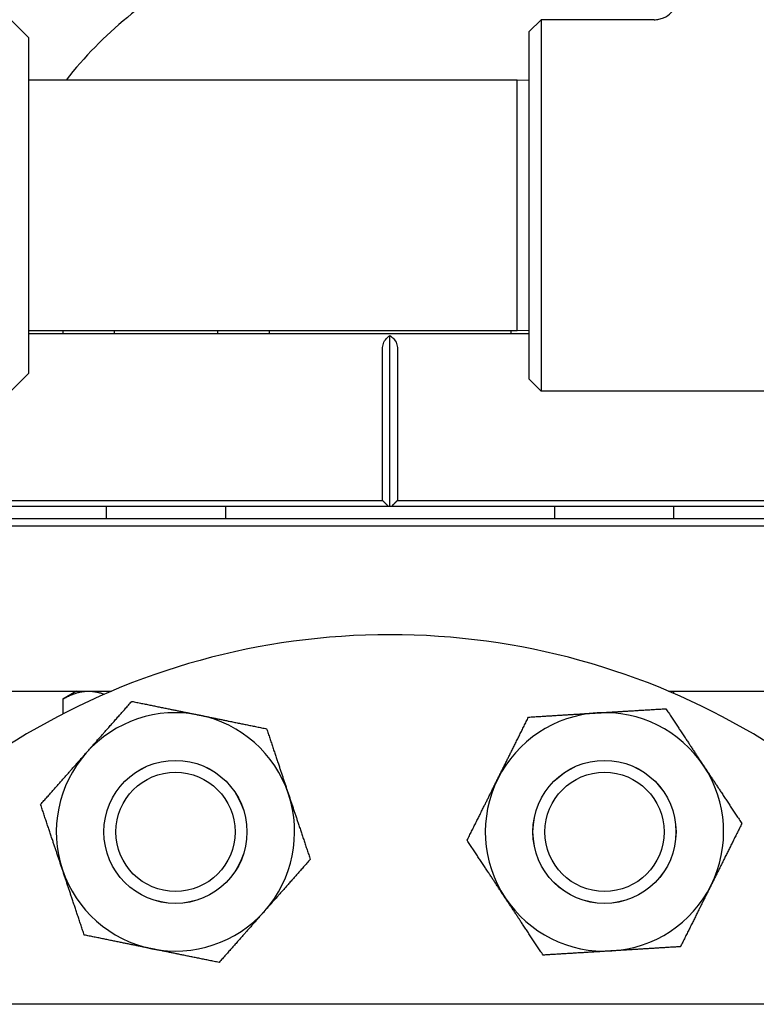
# Model space of a CAD drawing. Header units: inches. Extents: x 5 to 1128, y -85 to 748.
# Tile 537 of 656: x 789 to 793, y 292 to 297. Entities that reach past the tile are written whole.
import ezdxf

# ---------------------------------------------------------------- set-up
doc = ezdxf.new("R2010")
doc.units = ezdxf.units.IN
doc.header["$LTSCALE"] = 32
doc.header["$MEASUREMENT"] = 0
doc.layers.add('Visible (ANSI)', color=7, linetype='Continuous', lineweight=30)

msp = doc.modelspace()

# ---------------------------------------------------------------- linework, layer by layer
at = {"layer": 'Visible (ANSI)'}
for p, q in [((789.01548, 296.92617), (788.92173, 297.01992)), ((791.64048, 296.95742), (791.70298, 297.01992)), ((791.70298, 297.01992), (791.70298, 295.07242)), ((792.29562, 297.01992), (791.70298, 297.01992)), ((791.64048, 295.13492), (791.64048, 296.95742)), ((789.01548, 296.92617), (789.01548, 295.16617)), ((791.57798, 296.70367), (789.01548, 296.70367)), ((791.57798, 295.38867), (791.57798, 296.70367)), ((791.64048, 296.70203), (791.57798, 296.70367)), ((791.57798, 295.38867), (789.01548, 295.38867)), ((789.1942, 295.38867), (789.1942, 295.37429)), ((789.46483, 295.38867), (789.46483, 295.37429)), ((790.0061, 295.38867), (790.0061, 295.37429)), ((790.27673, 295.38867), (790.27673, 295.37429)), ((791.54454, 295.38867), (791.54454, 295.37429)), ((791.64048, 295.39031), (791.57798, 295.38867)), ((789.01548, 295.37429), (791.64048, 295.37429)), ((790.91063, 294.46878), (790.91063, 295.36375)), ((790.87147, 294.50003), (790.87147, 295.29555)), ((790.9498, 295.29555), (790.9498, 294.50003)), ((789.01548, 295.16617), (788.92173, 295.07242)), ((791.64048, 295.13492), (791.70298, 295.07242)), ((793.25031, 295.07242), (791.70298, 295.07242)), ((787.13111, 294.50003), (790.87147, 294.50003)), ((790.90252, 294.46878), (787.16236, 294.46878)), ((789.42296, 294.46878), (789.42296, 294.40579)), ((790.04796, 294.46878), (790.04796, 294.40579)), ((790.91063, 294.46878), (790.90252, 294.46878)), ((790.91874, 294.46878), (790.91063, 294.46878)), ((794.65891, 294.46878), (790.91874, 294.46878)), ((790.9498, 294.50003), (794.69016, 294.50003)), ((791.7733, 294.46878), (791.7733, 294.40579)), ((792.3983, 294.46878), (792.3983, 294.40579)), ((787.17048, 294.40579), (794.65079, 294.40579)), ((787.13111, 294.36642), (794.69016, 294.36642)), ((787.20985, 293.50028), (789.45062, 293.50028)), ((789.26671, 293.50028), (789.1942, 293.45841)), ((792.37064, 293.50028), (794.61142, 293.50028)), ((792.3983, 293.50028), (792.3983, 293.48846)), ((789.1942, 293.45841), (789.1942, 293.38029)), ((809.86063, 291.85867), (773.36063, 291.85867))]:
    msp.add_line(p, q, dxfattribs=at)
for centre, radius in [((789.78554, 292.76238), 0.37513), ((789.78554, 292.76238), 0.375), ((792.03572, 292.76238), 0.37513), ((792.03572, 292.76238), 0.375), ((789.78554, 292.76238), 0.3125), ((792.03572, 292.76238), 0.3125)]:
    msp.add_circle(centre, radius, dxfattribs=at)
for centre, radius, start, end in [((790.91063, 295.36113), 2.16535, 117.31932, 141.6832), ((790.91063, 290.04617), 3.75, 28.90333, 151.09667), ((789.78554, 292.76238), 0.625, 78.49771, 138.49771), ((789.78554, 292.76238), 0.625, 18.49771, 78.49771), ((792.03572, 292.76238), 0.625, 93.49771, 153.49771), ((792.03572, 292.76238), 0.625, 33.49771, 93.49771), ((789.78554, 292.76238), 0.625, 138.49771, 198.49771), ((792.03572, 292.76238), 0.625, 333.49771, 33.49771), ((792.03572, 292.76238), 0.625, 153.49771, 213.49771), ((789.78554, 292.76238), 0.625, 318.49771, 18.49771), ((789.78554, 292.76238), 0.625, 198.49771, 258.49771), ((792.03572, 292.76238), 0.625, 273.49771, 333.49771), ((792.03572, 292.76238), 0.625, 213.49771, 273.49771), ((789.78554, 292.76238), 0.625, 258.49771, 318.49771)]:
    msp.add_arc(centre, radius, start, end, dxfattribs=at)
for points, knots in [([(792.29562, 297.01992), (792.29573, 297.01992), (792.29584, 297.01992), (792.30449, 297.01994), (792.31302, 297.02082), (792.32975, 297.02428), (792.33791, 297.02684), (792.36079, 297.03664), (792.37444, 297.04594), (792.39728, 297.06913), (792.4063, 297.08276), (792.41857, 297.11267), (792.42173, 297.12865), (792.42173, 297.1448)], [-0.00080906, -0.00080906, -0.00080906, -0.00080906, 0, 0, 0.06513682, 0.06513682, 0.13017613, 0.13017613, 0.25481643, 0.25481643, 0.37825086, 0.37825086, 0.50129539, 0.50129539, 0.50129539, 0.50129539]), ([(790.87147, 295.29555), (790.87147, 295.30423), (790.87327, 295.31432), (790.87931, 295.33136), (790.88506, 295.3408), (790.89634, 295.35378), (790.90356, 295.35966), (790.91063, 295.36375)], [0, 0, 0, 0, 0.06611162, 0.06611162, 0.14522421, 0.14522421, 0.22283309, 0.22283309, 0.22283309, 0.22283309]), ([(790.91063, 295.36375), (790.91771, 295.35966), (790.92493, 295.35378), (790.93621, 295.3408), (790.94195, 295.33136), (790.94799, 295.31432), (790.9498, 295.30423), (790.9498, 295.29555)], [-0.22283309, -0.22283309, -0.22283309, -0.22283309, -0.14522421, -0.14522421, -0.06611162, -0.06611162, 0, 0, 0, 0])]:
    msp.add_open_spline(points, degree=3, knots=knots, dxfattribs=at)
for points, weights in [([(790.90252, 294.46878), (790.88706, 294.48428), (790.87147, 294.50003)], [1, 1.00040551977, 1.00077713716]), ([(790.9498, 294.50003), (790.93421, 294.48428), (790.91874, 294.46878)], [1.00077713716, 1.00040551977, 1]), ([(789.1942, 293.45841), (789.26671, 293.50028), (789.32951, 293.50028)], [1.01001874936, 1.04314139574, 1]), ([(789.32951, 293.50028), (789.36973, 293.50028), (789.41238, 293.48386)], [1, 1.02720204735, 1.02408371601]), ([(789.31746, 293.17653), (789.42844, 293.30195), (789.55658, 293.44678)], [1, 1.0379548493, 1]), ([(789.55658, 293.44678), (789.74607, 293.40822), (789.91017, 293.37482)], [1, 1.0379548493, 1]), ([(789.91017, 293.37482), (790.07428, 293.34143), (790.26377, 293.30287)], [1, 1.0379548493, 1]), ([(791.63742, 293.3642), (791.83044, 293.37599), (791.99759, 293.38621)], [1, 1.0379548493, 1]), ([(791.99759, 293.38621), (792.16475, 293.39643), (792.35776, 293.40823)], [1, 1.0379548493, 1]), ([(792.35776, 293.40823), (792.46449, 293.24697), (792.55691, 293.10732)], [1, 1.0379548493, 1]), ([(791.4764, 293.04127), (791.55113, 293.19114), (791.63742, 293.3642)], [1, 1.0379548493, 1]), ([(790.26377, 293.30287), (790.32512, 293.11948), (790.37825, 292.96067)], [1, 1.0379548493, 1]), ([(789.07835, 292.90628), (789.20649, 293.05111), (789.31746, 293.17653)], [1, 1.0379548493, 1]), ([(792.55691, 293.10732), (792.64934, 292.96766), (792.75607, 292.8064)], [1, 1.0379548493, 1]), ([(791.31538, 292.71835), (791.40167, 292.8914), (791.4764, 293.04127)], [1, 1.0379548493, 1]), ([(790.37825, 292.96067), (790.43139, 292.80185), (790.49274, 292.61847)], [1, 1.0379548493, 1]), ([(789.19283, 292.56408), (789.1397, 292.7229), (789.07835, 292.90628)], [1, 1.0379548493, 1]), ([(792.75607, 292.8064), (792.66977, 292.63335), (792.59504, 292.48348)], [1, 1.0379548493, 1]), ([(791.51453, 292.41744), (791.4221, 292.55709), (791.31538, 292.71835)], [1, 1.0379548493, 1]), ([(790.49274, 292.61847), (790.3646, 292.47364), (790.25362, 292.34822)], [1, 1.0379548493, 1]), ([(789.30732, 292.22188), (789.24597, 292.40527), (789.19283, 292.56408)], [1, 1.0379548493, 1]), ([(792.59504, 292.48348), (792.52032, 292.33361), (792.43402, 292.16055)], [1, 1.0379548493, 1]), ([(791.71368, 292.11652), (791.60696, 292.27778), (791.51453, 292.41744)], [1, 1.0379548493, 1]), ([(790.25362, 292.34822), (790.14265, 292.2228), (790.01451, 292.07797)], [1, 1.0379548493, 1]), ([(789.66091, 292.14993), (789.49681, 292.18332), (789.30732, 292.22188)], [1, 1.0379548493, 1]), ([(790.01451, 292.07797), (789.82502, 292.11653), (789.66091, 292.14993)], [1, 1.0379548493, 1]), ([(792.07385, 292.13854), (791.9067, 292.12832), (791.71368, 292.11652)], [1, 1.0379548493, 1]), ([(792.43402, 292.16055), (792.24101, 292.14876), (792.07385, 292.13854)], [1, 1.0379548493, 1])]:
    msp.add_rational_spline(points, weights, degree=2, dxfattribs=at)

doc.saveas('drawing.dxf')
